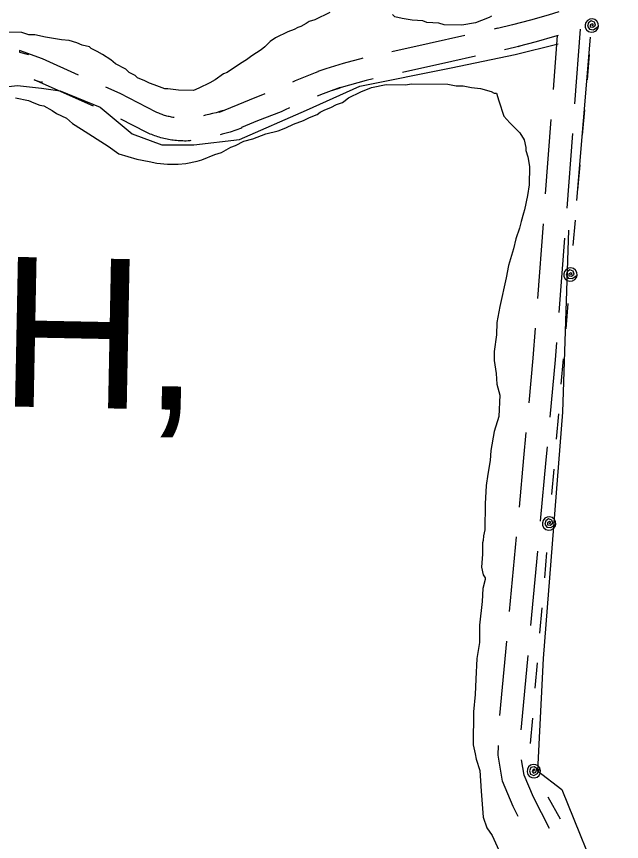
# Model space of a CAD drawing. Extents: x 3172231 to 3210228, y 940198 to 965780.
# Drawn here: x 3181892 to 3182701, y 955288 to 956390 of the extents above; entities that cross this region are included whole.
import ezdxf

# ---------------------------------------------------------------- set-up
doc = ezdxf.new("R2010")
doc.units = 0
for name, color, linetype in [('V-ROAD-CNTR', 7, 'Continuous'), ('V-SITE-VEGE', 7, 'Continuous'), ('V-TOPO-GNAM-IDEN', 7, 'Continuous'), ('V-TOPO-SHOR', 7, 'Continuous'), ('V-UTIL-LINE', 7, 'Continuous')]:
    doc.layers.add(name, color=color, linetype=linetype)

msp = doc.modelspace()

# ---------------------------------------------------------------- linework, layer by layer
at = {"layer": 'V-ROAD-CNTR'}
for p, q in [((3182638.709, 956273.61), (3182646.281, 956373.323)), ((3182610.073, 956292.705), (3182615.551, 956364.842)), ((3182599.471, 956153.107), (3182607.044, 956252.82)), ((3182628.107, 956134.012), (3182635.68, 956233.725)), ((3182588.87, 956013.509), (3182596.442, 956113.222)), ((3182617.506, 955994.414), (3182625.078, 956094.127)), ((3182551.348, 955595.198), (3182560.647, 955694.765)), ((3182579.697, 955576.127), (3182588.997, 955675.694)), ((3182538.328, 955455.805), (3182547.628, 955555.371))]:
    msp.add_line(p, q, dxfattribs=at)
for points in [[(3182617.121, 956396.479), (3182602.992, 956392.242), (3182579.141, 956385.535), (3182555.135, 956379.231), (3182535.32, 956374.275), (3182535.32, 956374.569), (3182530.657, 956373.521)], [(3182491.633, 956364.754), (3182443.963, 956354.044), (3182443.963, 956354.118), (3182394.078, 956343.226)], [(3182616.328, 956364.922), (3182611.362, 956363.432), (3182587.011, 956356.585), (3182562.585, 956350.171), (3182565.32, 956350.855), (3182565.32, 956350.561), (3182544.665, 956345.921)], [(3181975.144, 956312.004), (3181926.758, 956333.555), (3181896.219, 956344.62), (3181896.219, 956342.497), (3181908.267, 956339.45)], [(3182355.207, 956334.498), (3182352.249, 956333.786), (3182340.53, 956330.749), (3182328.866, 956327.508), (3182317.263, 956324.063), (3182305.755, 956320.431), (3182294.756, 956316.807), (3182294.756, 956316.349), (3182291.265, 956315.039), (3182278.01, 956309.814), (3182264.842, 956304.369), (3182260.897, 956302.662)], [(3182505.64, 956337.153), (3182473.963, 956330.036), (3182473.963, 956329.962), (3182408.064, 956315.573)], [(3182369.057, 956306.974), (3182359.521, 956304.68), (3182348.31, 956301.775), (3182337.152, 956298.674), (3182326.047, 956295.377), (3182314.965, 956291.879), (3182324.756, 956295.105), (3182324.756, 956295.563), (3182302.037, 956287.039), (3182293.86, 956283.816)], [(3181995.185, 956270.237), (3181915.53, 956305.715), (3181926.219, 956301.842), (3181926.219, 956303.276)], [(3182102.678, 956255.085), (3182102.5, 956255.114), (3182100.918, 956255.391), (3182099.35, 956255.699), (3182097.768, 956256.036), (3182096.2, 956256.397), (3182094.652, 956256.783), (3182093.099, 956257.202), (3182091.55, 956257.645), (3182090.021, 956258.114), (3182088.489, 956258.612), (3182086.968, 956259.137), (3182085.461, 956259.685), (3182083.965, 956260.26), (3182082.477, 956260.862), (3182080.999, 956261.491), (3182079.505, 956262.157), (3182078.675, 956262.541), (3182030.777, 956287.225), (3182011.683, 956295.729)], [(3182224.216, 956286.735), (3182203.217, 956278.456), (3182163.043, 956261.826), (3182163.043, 956262.738), (3182168.599, 956264.522), (3182163.844, 956263.086), (3182159.06, 956261.734), (3182154.256, 956260.463), (3182149.431, 956259.279), (3182144.583, 956258.177), (3182142.283, 956257.696)], [(3182257.054, 956268.169), (3182251.357, 956265.587), (3182245.857, 956263.019), (3182214.457, 956250.64), (3182193.043, 956241.776), (3182193.043, 956240.864), (3182177.525, 956235.88), (3182172.262, 956234.29), (3182166.978, 956232.796), (3182164.518, 956232.146)], [(3182125.308, 956224.381), (3182123.968, 956224.197), (3182121.549, 956223.892), (3182118.73, 956223.845), (3182116.605, 956223.847), (3182114.48, 956223.885), (3182112.346, 956223.96), (3182110.219, 956224.074), (3182108.1, 956224.223), (3182105.987, 956224.41), (3182103.863, 956224.631), (3182101.745, 956224.894), (3182099.635, 956225.191), (3182097.536, 956225.526), (3182095.44, 956225.895), (3182093.342, 956226.305), (3182091.27, 956226.746), (3182089.198, 956227.225), (3182087.12, 956227.743), (3182085.065, 956228.296), (3182083.026, 956228.881), (3182080.983, 956229.506), (3182078.959, 956230.166), (3182076.95, 956230.857), (3182074.947, 956231.587), (3182072.957, 956232.352), (3182070.979, 956233.152), (3182069.021, 956233.985), (3182067.103, 956234.839), (3182065.499, 956235.581), (3182031.349, 956253.181)], [(3182577.302, 955873.993), (3182582.808, 955933.686), (3182585.841, 955973.624)], [(3182605.67, 955854.92), (3182612.703, 955931.172), (3182614.477, 955954.529)], [(3182564.367, 955734.591), (3182570.514, 955800.396), (3182573.628, 955834.162)], [(3182592.717, 955715.52), (3182600.385, 955797.623), (3182601.996, 955815.089)], [(3182566.942, 955436.718), (3182567.041, 955440.627), (3182575.977, 955536.3)], [(3182562.939, 955320.932), (3182556.188, 955334.15), (3182541.646, 955368.007), (3182536.08, 955402.876), (3182536.407, 955415.872)], [(3182604.833, 955304.862), (3182583.359, 955346.907), (3182570.683, 955376.419), (3182567.425, 955396.83)]]:
    msp.add_lwpolyline(points, dxfattribs=at)
at = {"layer": 'V-SITE-VEGE'}
for points in [[(3182311.191, 956395.757), (3182290.724, 956385.752), (3182283.572, 956383.778), (3182279.47, 956380.757), (3182272.302, 956376.749), (3182268.216, 956375.762), (3182263.094, 956372.754), (3182254.917, 956369.772), (3182238.543, 956361.766), (3182231.365, 956356.736), (3182224.168, 956349.669), (3182219.038, 956345.638), (3182206.737, 956337.598), (3182199.561, 956332.568), (3182191.363, 956327.546), (3182173.932, 956315.477), (3182168.821, 956313.485), (3182157.538, 956305.436), (3182150.37, 956301.424), (3182136.04, 956294.42), (3182128.883, 956291.428), (3182108.505, 956291.612), (3182094.259, 956293.777), (3182090.186, 956293.814), (3182075.966, 956299.034), (3182069.872, 956301.129), (3182063.785, 956304.24), (3182053.635, 956308.408), (3182050.608, 956311.492), (3182042.492, 956315.639), (3182038.453, 956319.752), (3182024.252, 956327.014), (3182018.184, 956332.162), (3182007.043, 956339.396), (3181999.947, 956343.535), (3181991.833, 956347.682), (3181989.813, 956349.738), (3181979.643, 956351.868), (3181972.538, 956354.989), (3181962.378, 956358.137), (3181952.2, 956359.247), (3181938.972, 956361.406), (3181930.831, 956362.497), (3181916.591, 956365.682), (3181908.442, 956365.756), (3181899.3, 956368.893), (3181864.66, 956369.207)], [(3182527.161, 956390.758), (3182524.087, 956388.747), (3182513.862, 956384.763), (3182505.684, 956381.779), (3182487.315, 956378.888), (3182463.882, 956379.098), (3182456.769, 956381.202), (3182440.476, 956382.365), (3182435.401, 956384.45), (3182421.147, 956385.597), (3182407.919, 956387.753), (3182397.746, 956389.883), (3182394.719, 956392.968)], [(3181890.79, 956281.429), (3181908.084, 956278.218), (3181915.188, 956275.097), (3181923.313, 956271.968), (3181928.398, 956270.903), (3181939.549, 956264.689), (3181945.626, 956260.558), (3181958.817, 956254.326), (3181966.902, 956247.119), (3181979.065, 956239.88), (3182014.524, 956217.143), (3182028.694, 956206.827), (3182053.08, 956199.475), (3182069.358, 956196.271), (3182079.528, 956194.142), (3182093.784, 956192.993), (3182108.046, 956192.866), (3182118.243, 956193.793), (3182133.554, 956196.712), (3182139.686, 956198.694), (3182157.071, 956205.672), (3182166.269, 956208.645), (3182178.559, 956215.666), (3182184.691, 956217.651), (3182195.953, 956223.661), (3182208.206, 956226.609), (3182225.589, 956233.584), (3182241.928, 956237.514), (3182252.154, 956241.497), (3182262.388, 956246.501), (3182275.679, 956251.475), (3182283.867, 956255.477), (3182294.093, 956259.46), (3182298.195, 956262.481), (3182304.335, 956265.482), (3182312.515, 956268.466), (3182319.683, 956272.478), (3182327.86, 956275.459), (3182329.908, 956276.463), (3182336.067, 956281.499), (3182352.442, 956289.505), (3182366.76, 956295.489), (3182386.154, 956299.39), (3182411.627, 956299.161), (3182420.807, 956300.097), (3182468.693, 956299.667), (3182479.881, 956297.529), (3182489.05, 956297.447)], [(3182489.05, 956297.447), (3182500.238, 956295.307), (3182512.457, 956294.178), (3182526.684, 956289.974), (3182530.741, 956287.899), (3182533.797, 956287.872), (3182536.762, 956277.657), (3182543.711, 956257.216), (3182551.778, 956247.971), (3182564.906, 956234.608), (3182570.935, 956225.384), (3182572.885, 956215.177), (3182572.846, 956211.101), (3182575.828, 956202.925), (3182577.747, 956189.658), (3182577.528, 956165.207), (3182575.361, 956150.962), (3182571.111, 956131.641), (3182570.057, 956127.573), (3182566.899, 956116.393), (3182564.779, 956107.243), (3182559.557, 956093.024), (3182556.38, 956079.808), (3182550.064, 956057.448), (3182546.861, 956041.172), (3182538.364, 956002.529), (3182534.096, 955981.17), (3182533.948, 955964.87), (3182530.69, 955942.481), (3182530.579, 955930.255), (3182533.481, 955912.906), (3182534.37, 955898.634), (3182538.319, 955884.332), (3182537.043, 955855.814), (3182530.745, 955835.494), (3182526.442, 955810.058), (3182525.304, 955796.821), (3182522.082, 955778.51), (3182519.907, 955763.246), (3182518.668, 955738.802), (3182518.357, 955704.162), (3182516.245, 955696.029), (3182516.19, 955689.916), (3182515.144, 955686.868), (3182515.006, 955671.586), (3182513.833, 955654.274), (3182515.779, 955644.067), (3182518.797, 955639.963), (3182518.781, 955637.927), (3182515.613, 955625.727), (3182514.439, 955608.418), (3182511.099, 955576.86), (3182510.888, 955553.427), (3182507.638, 955532.058), (3182506.372, 955504.557), (3182505.17, 955484.19), (3182502.921, 955460.775), (3182502.528, 955416.964), (3182505.473, 955404.709), (3182506.427, 955397.57), (3182511.386, 955382.241), (3182513.175, 955354.713), (3182515.92, 955320.045), (3182520.886, 955305.736), (3182527.925, 955295.481), (3182536.922, 955276.04)]]:
    msp.add_lwpolyline(points, dxfattribs=at)
at = {"layer": 'V-TOPO-SHOR'}
msp.add_line((3182659.245, 956362.477), (3182640.81, 956144.205), dxfattribs=at)
for points in [[(3181137.946, 956267.817), (3181313.359, 956285.278), (3181381.35, 956281.531), (3181424.254, 956263.53), (3181485.078, 956256.222), (3181578.149, 956263.149), (3181681.974, 956277.209), (3181760.737, 956287.751), (3181832.325, 956291.153), (3181893.185, 956298.16), (3181925.387, 956294.502), (3181950.431, 956290.861), (3182004.062, 956269.254), (3182046.921, 956233.359), (3182086.254, 956218.945), (3182129.201, 956218.839), (3182190.061, 956225.847), (3182279.633, 956264.994), (3182351.291, 956297.027), (3182473.038, 956321.779), (3182558.977, 956339.462), (3182616.275, 956353.636)], [(3182629.976, 956104.863), (3182622.217, 955861.512), (3182596.35, 955532.31), (3182588.82, 955382.012), (3182620.969, 955356.879), (3182677.887, 955217.159), (3182702.878, 955192.044), (3182871.23, 955248.891), (3182992.95, 955262.906), (3183172.039, 955319.727), (3183286.601, 955333.76), (3183336.733, 955344.373), (3183365.382, 955351.46), (3183379.707, 955355.003), (3183397.575, 955344.222), (3183411.873, 955337.029), (3183426.136, 955315.52), (3183451.145, 955297.563), (3183483.337, 955290.326), (3183544.197, 955297.333), (3183687.444, 955332.769), (3183827.112, 955368.213), (3183891.586, 955389.527)]]:
    msp.add_lwpolyline(points, dxfattribs=at)
at = {"layer": 'V-UTIL-LINE'}
for points in [[(3182661.132, 956378.197), (3182663.629, 956379.626), (3182661.524, 956380.617), (3182659.176, 956379.194), (3182659.25, 956376.267), (3182662.618, 956375.816), (3182666.276, 956378.748), (3182664.836, 956382.764), (3182660.276, 956384.454), (3182656.631, 956381.683), (3182655.292, 956377.418), (3182658.035, 956373.45), (3182663.483, 956372.659), (3182670.099, 956377.428), (3182669.71, 956380.918), (3182668.016, 956383.994), (3182665.273, 956386.188), (3182661.9, 956387.164), (3182658.41, 956386.776), (3182655.334, 956385.081), (3182653.141, 956382.339), (3182652.165, 956378.966), (3182652.553, 956375.476), (3182654.247, 956372.4), (3182656.99, 956370.207), (3182660.363, 956369.23), (3182663.853, 956369.618), (3182666.929, 956371.313), (3182669.122, 956374.056), (3182670.099, 956377.428)], [(3182657.798, 956339.32), (3182654.894, 956305.444)], [(3182651.478, 956265.59), (3182648.574, 956231.714)], [(3182645.158, 956191.861), (3182642.254, 956157.985)], [(3182638.838, 956118.131), (3182635.934, 956084.255)], [(3182632.607, 956045.418), (3182635.104, 956046.847), (3182632.999, 956047.839), (3182630.651, 956046.415), (3182630.725, 956043.488), (3182634.093, 956043.038), (3182637.751, 956045.969), (3182636.311, 956049.986), (3182631.751, 956051.675), (3182628.106, 956048.905), (3182626.767, 956044.639), (3182629.51, 956040.672), (3182634.958, 956039.88), (3182641.574, 956044.65), (3182641.185, 956048.14), (3182639.491, 956051.216), (3182636.748, 956053.409), (3182633.375, 956054.386), (3182629.885, 956053.997), (3182626.809, 956052.303), (3182624.616, 956049.56), (3182623.64, 956046.187), (3182624.028, 956042.697), (3182625.722, 956039.621), (3182628.465, 956037.428), (3182631.838, 956036.451), (3182635.328, 956036.84), (3182638.404, 956038.534), (3182640.597, 956041.277), (3182641.574, 956044.65)], [(3182629.273, 956006.54), (3182626.369, 955972.664)], [(3182622.953, 955932.81), (3182620.049, 955898.934)], [(3182616.633, 955859.081), (3182613.729, 955825.205)], [(3182610.313, 955785.351), (3182607.409, 955751.475)], [(3182604.082, 955712.64), (3182606.579, 955714.069), (3182604.474, 955715.06), (3182602.126, 955713.636), (3182602.2, 955710.709), (3182605.568, 955710.259), (3182609.226, 955713.19), (3182607.786, 955717.207), (3182603.226, 955718.897), (3182599.581, 955716.126), (3182598.242, 955711.861), (3182600.985, 955707.893), (3182606.433, 955707.102), (3182613.049, 955711.871), (3182612.66, 955715.361), (3182610.966, 955718.437), (3182608.223, 955720.63), (3182604.85, 955721.607), (3182601.36, 955721.218), (3182598.284, 955719.524), (3182596.091, 955716.781), (3182595.115, 955713.408), (3182595.503, 955709.918), (3182597.197, 955706.842), (3182599.94, 955704.649), (3182603.313, 955703.673), (3182606.803, 955704.061), (3182609.879, 955705.755), (3182612.072, 955708.498), (3182613.049, 955711.871)], [(3182600.748, 955673.76), (3182597.844, 955639.884)], [(3182594.428, 955600.03), (3182591.524, 955566.154)], [(3182588.108, 955526.301), (3182585.205, 955492.425)], [(3182581.789, 955452.571), (3182578.885, 955418.695)], [(3182583.728, 955381.597), (3182585.008, 955384.174), (3182582.708, 955383.827), (3182581.548, 955381.338), (3182583.238, 955378.947), (3182586.287, 955380.445), (3182587.697, 955384.916), (3182584.266, 955387.453), (3182579.537, 955386.321), (3182578.048, 955381.991), (3182579.308, 955377.702), (3182583.794, 955375.93), (3182588.762, 955378.303), (3182591.608, 955385.946), (3182589.344, 955388.63), (3182586.225, 955390.244), (3182582.726, 955390.541), (3182579.379, 955389.477), (3182576.695, 955387.213), (3182575.081, 955384.094), (3182574.784, 955380.595), (3182575.848, 955377.249), (3182578.112, 955374.565), (3182581.231, 955372.951), (3182584.73, 955372.653), (3182588.076, 955373.718), (3182590.761, 955375.981), (3182592.374, 955379.1), (3182592.672, 955382.6), (3182591.608, 955385.946)], [(3182602.583, 955347.431), (3182619.011, 955317.663)]]:
    msp.add_lwpolyline(points, dxfattribs=at)

# ---------------------------------------------------------------- texts
at = {"layer": 'V-TOPO-GNAM-IDEN'}
msp.add_text('PARISH,', height=199.9996, rotation=358.874298, dxfattribs=at).set_placement((3181065.664, 955885.117))

doc.saveas('drawing.dxf')
